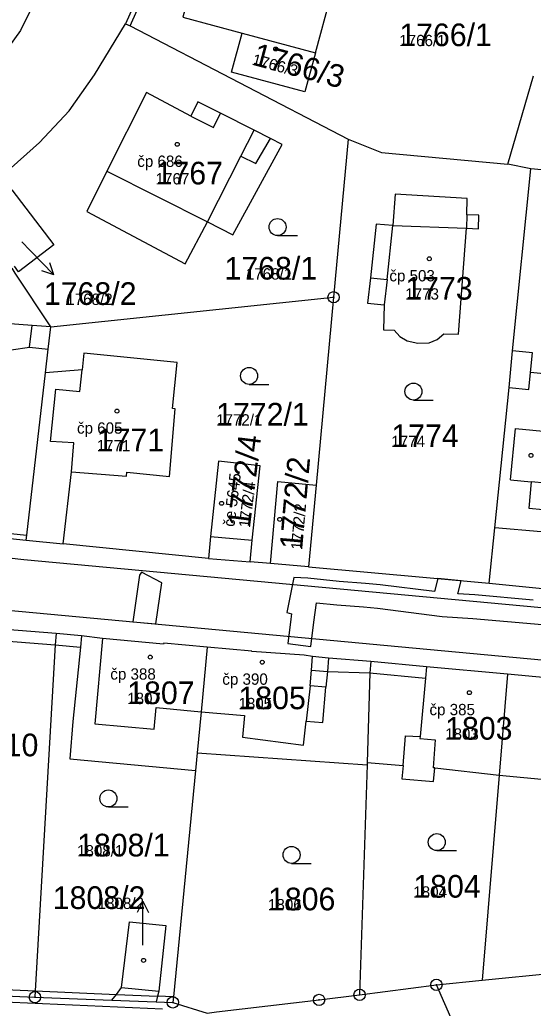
# Model space of a CAD drawing. Extents: x -763628 to -761565, y -976033 to -973833.
# Drawn here: x -762652.5 to -762607.2, y -975047.2 to -974959.9 of the extents above; entities that cross this region are included whole.
import ezdxf

# ---------------------------------------------------------------- set-up
doc = ezdxf.new("R2010")
doc.units = 0
for name, color, linetype in [('KN_cisla parcel 1000', 7, 'Continuous'), ('KN_cisla parcel 500', 7, 'Continuous'), ('KN_cisla parcel znacky', 7, 'Continuous'), ('KN_cisla popisna 500', 7, 'Continuous'), ('KN_hranice parcel', 7, 'Continuous'), ('KN_vecna bremena', 7, 'Continuous'), ('KN_vnitrni kresba parcel', 7, 'Continuous'), ('KN_znacky bodu BP', 7, 'Continuous'), ('KN_znacky budov', 7, 'Continuous'), ('KN_znacky kultur', 7, 'Continuous')]:
    doc.layers.add(name, color=color, linetype=linetype)

msp = doc.modelspace()

# ---------------------------------------------------------------- linework, layer by layer
at = {"layer": 'KN_cisla parcel znacky'}
for p, q in [((-762652.3, -974979.55), (-762651.57, -974980.31)), ((-762651.57, -974980.31), (-762649.485, -974982.469)), ((-762649.485, -974982.469), (-762649.821, -974981.4)), ((-762649.485, -974982.469), (-762650.541, -974982.096)), ((-762641.61, -975037.759), (-762642.111, -975038.76)), ((-762641.61, -975040.76), (-762641.61, -975037.759)), ((-762641.61, -975037.759), (-762641.109, -975038.76)), ((-762641.61, -975041.65), (-762641.61, -975040.76))]:
    msp.add_line(p, q, dxfattribs=at)
at = {"layer": 'KN_hranice parcel'}
for p, q in [((-762626.38, -974962.86), (-762623.05, -974950.51)), ((-762632.85, -974961.11), (-762626.38, -974962.86)), ((-762609.38, -974972.7), (-762607.13, -974964.9)), ((-762623.5, -974970.47), (-762624.78, -974984.44)), ((-762607.35, -974973.1), (-762609.38, -974972.7)), ((-762608.97, -974989.16), (-762607.35, -974973.1)), ((-762591.78, -974974.67), (-762607.35, -974973.1)), ((-762649.75, -974987.06), (-762624.78, -974984.44)), ((-762624.78, -974984.44), (-762626.33, -975001.04)), ((-762649.98, -974989.04), (-762649.75, -974987.06)), ((-762650.22, -974991.13), (-762649.98, -974989.04)), ((-762626.33, -975001.04), (-762627, -975008.26)), ((-762651.91, -975005.9), (-762648.64, -975006.23)), ((-762635.83, -975007.51), (-762648.64, -975006.23)), ((-762635.83, -975007.51), (-762632.15, -975007.8)), ((-762630.36, -975007.96), (-762632.15, -975007.8)), ((-762627, -975008.26), (-762630.36, -975007.96)), ((-762627, -975008.26), (-762611.03, -975009.69)), ((-762611.03, -975009.69), (-762598.35, -975010.95)), ((-762647.03, -975014.35), (-762649.27, -975014.14)), ((-762609.41, -975017.74), (-762610.15, -975026.64)), ((-762636.83, -975024.67), (-762636.98, -975026.22)), ((-762636.83, -975024.67), (-762621.81, -975025.72)), ((-762621.81, -975025.72), (-762622.48, -975046.04)), ((-762621.8, -975025.52), (-762621.81, -975025.72)), ((-762610.15, -975026.64), (-762611.66, -975044.74)), ((-762611.66, -975044.74), (-762599.99, -975043.58)), ((-762622.48, -975046.04), (-762615.7, -975045.16)), ((-762615.7, -975045.16), (-762611.66, -975044.74)), ((-762654.5, -975046.09), (-762651.15, -975046.25)), ((-762651.15, -975046.25), (-762644.35, -975046.5)), ((-762644.35, -975046.5), (-762640.44, -975046.65)), ((-762640.44, -975046.65), (-762638.97, -975046.71)), ((-762638.97, -975046.71), (-762635.93, -975047.65))]:
    msp.add_line(p, q, dxfattribs=at)
for points in [[(-762648.9, -974932.49), (-762647.07, -974940.11), (-762646.77, -974947.81), (-762647.66, -974951.85), (-762650.44, -974956.88), (-762652.41, -974960.89), (-762654.56, -974963.82), (-762657.26, -974966.43), (-762660.11, -974968.6), (-762666.48, -974971.82), (-762673.43, -974973.84), (-762687.45, -974974.17)], [(-762639.15, -974945.03), (-762639.45, -974948.29), (-762640.2, -974952.44), (-762641.34, -974956.21), (-762643.15, -974960.3)], [(-762628.67, -974948.97), (-762633.9, -974947.63), (-762634.68, -974950.53), (-762635.55, -974950.3), (-762638.08, -974959.7), (-762632.85, -974961.11)], [(-762657.08, -974975.94), (-762653.8, -974973.5), (-762650.75, -974970.79), (-762648.12, -974967.97), (-762645.89, -974964.79), (-762643.15, -974960.3)], [(-762643.15, -974960.3), (-762642.74, -974960.48), (-762623.5, -974970.47)], [(-762626.38, -974962.86), (-762627.31, -974966.3), (-762633.78, -974964.56), (-762632.85, -974961.11)], [(-762646.56, -974976.86), (-762637.88, -974981.48), (-762635.91, -974977.79), (-762633.66, -974978.93), (-762629.33, -974970.94), (-762630.35, -974970.42), (-762631.79, -974969.69), (-762634.75, -974968.2), (-762636.75, -974967.19), (-762637.39, -974968.44), (-762641.3, -974966.36), (-762644.8, -974973.31), (-762646.56, -974976.86)], [(-762623.5, -974970.47), (-762620.54, -974971.67), (-762609.38, -974972.7)], [(-762656.02, -974977.14), (-762653.2, -974974.97), (-762649.47, -974979.81), (-762652.59, -974982.21), (-762652.94, -974981.7)], [(-762621.53, -974982.72), (-762621.77, -974984.95), (-762620.3, -974985.11), (-762620.38, -974987.32), (-762619.43, -974987.35), (-762618.94, -974987.9), (-762618.27, -974988.3), (-762617.35, -974988.5), (-762616.34, -974988.46), (-762615.62, -974988.16), (-762615.04, -974987.68), (-762613.76, -974987.7), (-762613.05, -974978.35), (-762611.99, -974978.39), (-762611.94, -974977.19), (-762613.01, -974977.15), (-762612.98, -974975.71), (-762619.35, -974975.35), (-762619.55, -974978.11), (-762621.02, -974977.98), (-762621.53, -974982.72)], [(-762657.08, -974975.94), (-762662.09, -974979.02), (-762676.26, -974981.94), (-762676.87, -974983.14), (-762677.18, -974983.74), (-762676.24, -974987.42), (-762675.18, -974990.94), (-762673.73, -974994.33), (-762671.73, -974997.43), (-762669.18, -974999.93), (-762666.16, -975002.21), (-762664.92, -975002.93), (-762661.75, -975004.41), (-762658.41, -975005.23), (-762651.91, -975005.9)], [(-762649.75, -974987.06), (-762652.88, -974982.31), (-762653.17, -974981.87)], [(-762649.75, -974987.06), (-762651.4, -974986.93), (-762663.15, -974986.05), (-762663.35, -974988.04), (-762663.61, -974990.73), (-762665.14, -974990.59), (-762665.28, -974992.33), (-762665.54, -974994.98), (-762664.04, -974995.12), (-762664.26, -974997.32), (-762654.19, -974998.35), (-762653.24, -974989.08), (-762651.62, -974988.86), (-762649.98, -974989.04)], [(-762648.64, -975006.23), (-762647.91, -974999.86), (-762643.07, -975000.23), (-762643.03, -974999.89), (-762639.27, -975000.26), (-762638.78, -974994.3), (-762639, -974994.28), (-762638.6, -974990.21), (-762646.83, -974989.37), (-762646.98, -974990.85), (-762650.22, -974991.13)], [(-762611.03, -975009.69), (-762610.54, -975004.8), (-762609.29, -974992.4), (-762608.97, -974989.16)], [(-762593.42, -974992.48), (-762607.4, -974991.08), (-762607.22, -974989.34), (-762608.97, -974989.16)], [(-762651.91, -975005.9), (-762651.86, -975005.45), (-762650.22, -974991.13)], [(-762632.15, -975007.8), (-762631.97, -975005.9), (-762631.27, -974999.33), (-762634.95, -974998.93), (-762635.66, -975005.57), (-762635.83, -975007.51)], [(-762630.36, -975007.96), (-762629.71, -975000.7), (-762626.33, -975001.04)], [(-762649.27, -975014.14), (-762653.75, -975013.77), (-762658.17, -975013.38), (-762660.06, -975013.05)], [(-762649.27, -975014.14), (-762649.35, -975015.14), (-762651.12, -975045.68), (-762651.15, -975046.25)], [(-762647.03, -975014.35), (-762647.13, -975015.35), (-762647.81, -975021.9), (-762648.06, -975025.2), (-762636.98, -975026.22)], [(-762635.93, -975015.35), (-762639.78, -975014.98), (-762639.79, -975015.08), (-762645.19, -975014.57), (-762647.03, -975014.35)], [(-762635.93, -975015.35), (-762636.48, -975021.04), (-762636.83, -975024.67)], [(-762621.5, -975016.61), (-762625.23, -975016.3), (-762626.63, -975016.18), (-762627.37, -975016.04), (-762632, -975015.73), (-762632, -975015.68), (-762635.93, -975015.35)], [(-762621.5, -975016.61), (-762621.59, -975017.6), (-762621.8, -975025.52)], [(-762609.41, -975017.74), (-762616.56, -975017.07), (-762621.5, -975016.61)], [(-762597.72, -975018.86), (-762598.52, -975018.79), (-762602.03, -975018.48), (-762603.42, -975018.36), (-762605.99, -975018.14), (-762605.98, -975018.04), (-762609.41, -975017.74)], [(-762610.15, -975026.64), (-762603, -975027.31), (-762599.45, -975027.65), (-762598.4, -975027.65), (-762597.72, -975018.86)], [(-762621.8, -975025.52), (-762618.64, -975025.78), (-762618.74, -975026.96), (-762615.95, -975027.2), (-762615.85, -975026), (-762610.15, -975026.64)], [(-762636.98, -975026.22), (-762638.92, -975046.23), (-762638.97, -975046.71)], [(-762644.35, -975046.5), (-762643.96, -975046), (-762643.49, -975045.4), (-762642.81, -975039.59), (-762639.59, -975039.93), (-762640.21, -975045.72), (-762640.32, -975046.17), (-762640.44, -975046.65)], [(-762602.49, -975075.24), (-762602.65, -975074.88), (-762615.7, -975045.16)], [(-762635.93, -975047.65), (-762635.11, -975047.55), (-762626.06, -975046.49), (-762622.48, -975046.04)]]:
    msp.add_lwpolyline(points, dxfattribs=at)
at = {"layer": 'KN_vecna bremena'}
msp.add_lwpolyline([(-762642.49, -975013.1), (-762640.46, -975013.29), (-762639.94, -975009.67), (-762641.74, -975008.71), (-762641.9, -975008.99)], close=True, dxfattribs=at)
for points in [[(-762615.57, -975009.28), (-762615.87, -975010.44), (-762620.67, -975009.83), (-762621.96, -975009.71), (-762624.29, -975009.53), (-762627.06, -975009.24), (-762628.29, -975009.2), (-762628.9, -975012.28), (-762628.48, -975012.39)], [(-762607.15, -975011.18), (-762612.32, -975010.73), (-762613.81, -975010.63), (-762613.51, -975009.47), (-762615.57, -975009.28)], [(-762628.48, -975012.39), (-762628.55, -975012.88), (-762628.82, -975015.03), (-762626.79, -975015.29), (-762626.53, -975013.14), (-762626.29, -975011.42), (-762624.48, -975011.61), (-762622.14, -975011.79), (-762620.9, -975011.91), (-762615.18, -975012.63), (-762612.48, -975012.81), (-762606.37, -975013.34)]]:
    msp.add_lwpolyline(points, dxfattribs=at)
at = {"layer": 'KN_vnitrni kresba parcel'}
for p, q in [((-762642.74, -974960.48), (-762640.93, -974956.39)), ((-762637.39, -974968.44), (-762635.39, -974969.46)), ((-762635.39, -974969.46), (-762634.75, -974968.2)), ((-762632.96, -974971.97), (-762631.79, -974969.69)), ((-762631.65, -974972.63), (-762630.35, -974970.42)), ((-762635.91, -974977.79), (-762632.96, -974971.97)), ((-762632.96, -974971.97), (-762631.65, -974972.63)), ((-762644.8, -974973.31), (-762635.91, -974977.79)), ((-762613.01, -974977.15), (-762613.05, -974978.35)), ((-762620.06, -974982.87), (-762619.55, -974978.11)), ((-762619.55, -974978.11), (-762613.05, -974978.35)), ((-762621.53, -974982.72), (-762620.06, -974982.87)), ((-762620.06, -974982.87), (-762620.3, -974985.11)), ((-762651.62, -974988.86), (-762651.4, -974986.93)), ((-762647.18, -974992.77), (-762646.98, -974990.85)), ((-762607.55, -974992.58), (-762607.4, -974991.08)), ((-762649.77, -974997.18), (-762649.31, -974992.55)), ((-762649.31, -974992.55), (-762647.18, -974992.77)), ((-762609.29, -974992.4), (-762607.55, -974992.58)), ((-762609.15, -975000.57), (-762608.73, -974996.04)), ((-762608.73, -974996.04), (-762605.66, -974996.32)), ((-762647.72, -974997.31), (-762649.77, -974997.18)), ((-762647.8, -974998.38), (-762647.72, -974997.31)), ((-762647.91, -974999.86), (-762647.8, -974998.38)), ((-762609.15, -975000.57), (-762607.34, -975000.73)), ((-762607.34, -975000.73), (-762607.55, -975003.07)), ((-762606.07, -975000.86), (-762607.34, -975000.73)), ((-762607.55, -975003.07), (-762606.28, -975003.19)), ((-762658.3, -975004.78), (-762651.86, -975005.45)), ((-762606.46, -975005.17), (-762610.54, -975004.8)), ((-762635.66, -975005.57), (-762631.97, -975005.9)), ((-762658.62, -975006.91), (-762652.12, -975007.59)), ((-762652.12, -975007.59), (-762561.36, -975016.05)), ((-762653.54, -975012.07), (-762561.7, -975020.64)), ((-762653.83, -975014.77), (-762649.35, -975015.14)), ((-762645.19, -975014.57), (-762645.86, -975022.11)), ((-762649.35, -975015.14), (-762647.13, -975015.35)), ((-762626.73, -975017.37), (-762626.63, -975016.18)), ((-762625.23, -975016.3), (-762625.33, -975017.49)), ((-762626.85, -975018.76), (-762626.73, -975017.37)), ((-762626.73, -975017.37), (-762625.33, -975017.49)), ((-762616.56, -975017.07), (-762616.65, -975018.07)), ((-762625.33, -975017.49), (-762625.45, -975018.88)), ((-762625.33, -975017.49), (-762621.59, -975017.6)), ((-762621.59, -975017.6), (-762616.65, -975018.07)), ((-762616.65, -975018.07), (-762617.13, -975023.24)), ((-762626.85, -975018.76), (-762627.19, -975021.87)), ((-762625.45, -975018.88), (-762626.85, -975018.76)), ((-762625.72, -975021.98), (-762625.45, -975018.88)), ((-762640.62, -975022.58), (-762640.45, -975020.68)), ((-762640.45, -975020.68), (-762636.48, -975021.04)), ((-762636.48, -975021.04), (-762632.64, -975021.38)), ((-762632.64, -975021.38), (-762632.81, -975023.28)), ((-762645.86, -975022.11), (-762640.62, -975022.58)), ((-762627.42, -975023.99), (-762627.19, -975021.87)), ((-762627.19, -975021.87), (-762625.72, -975021.98)), ((-762632.81, -975023.28), (-762627.42, -975023.99)), ((-762618.64, -975025.78), (-762618.42, -975023.16)), ((-762618.42, -975023.16), (-762617.13, -975023.24)), ((-762617.13, -975023.24), (-762617.15, -975023.41)), ((-762617.15, -975023.41), (-762615.8, -975023.53)), ((-762615.8, -975023.53), (-762615.98, -975025.99)), ((-762615.85, -975026), (-762615.98, -975025.99)), ((-762639.87, -975047.32), (-762707.24, -975044.22)), ((-762643.49, -975045.4), (-762640.21, -975045.72)), ((-762654.45, -975045.53), (-762651.12, -975045.68)), ((-762651.12, -975045.68), (-762643.96, -975046)), ((-762643.96, -975046), (-762640.32, -975046.17)), ((-762638.92, -975046.23), (-762640.32, -975046.17))]:
    msp.add_line(p, q, dxfattribs=at)
at = {"layer": 'KN_znacky bodu BP'}
for centre, radius in [((-762624.78, -974984.44), 0.5), ((-762624.78, -974984.44), 0.0303), ((-762615.7, -975045.16), 0.5), ((-762615.7, -975045.16), 0.0303), ((-762651.15, -975046.25), 0.5), ((-762651.15, -975046.25), 0.0303), ((-762638.97, -975046.71), 0.5), ((-762626.06, -975046.49), 0.5), ((-762622.48, -975046.04), 0.5), ((-762622.48, -975046.04), 0.0303), ((-762638.97, -975046.71), 0.0303), ((-762626.06, -975046.49), 0.0303)]:
    msp.add_circle(centre, radius, dxfattribs=at)
at = {"layer": 'KN_znacky budov'}
for centre in [(-762629.887, -974962.519), (-762638.587, -974970.939), (-762616.327, -974981.049), (-762643.907, -974994.499), (-762607.347, -974998.409), (-762634.667, -975002.639), (-762629.527, -975004.059), (-762640.967, -975016.219), (-762631.077, -975016.669), (-762612.787, -975019.359), (-762641.557, -975042.999)]:
    msp.add_circle(centre, 0.175, dxfattribs=at)
at = {"layer": 'KN_znacky kultur'}
for p, q in [((-762629.723, -974978.99), (-762627.973, -974978.99)), ((-762632.233, -974992.14), (-762630.483, -974992.14)), ((-762617.723, -974993.52), (-762615.973, -974993.52)), ((-762644.663, -975029.45), (-762642.913, -975029.45)), ((-762615.663, -975033.31), (-762613.913, -975033.31)), ((-762628.493, -975034.43), (-762626.743, -975034.43))]:
    msp.add_line(p, q, dxfattribs=at)
for centre in [(-762629.723, -974978.24), (-762632.233, -974991.39), (-762617.723, -974992.77), (-762644.663, -975028.7), (-762615.663, -975032.56), (-762628.493, -975033.68)]:
    msp.add_circle(centre, 0.75, dxfattribs=at)

# ---------------------------------------------------------------- texts
at = {"layer": 'KN_cisla parcel 1000'}
for s, p in [('1766/1', (-762618.98, -974962.27)), ('1767', (-762640.49, -974974.48)), ('1768/1', (-762634.411, -974982.88)), ('1768/2', (-762650.359, -974985.12)), ('1773', (-762618.45, -974984.65)), ('1772/1', (-762635.15, -974995.77)), ('1771', (-762645.69, -974998.05)), ('1774', (-762619.68, -974997.67)), ('1807', (-762643, -975020.37)), ('1805', (-762633.18, -975020.82)), ('1803', (-762614.93, -975023.51)), ('1810', (-762656.79, -975024.98)), ('1808/1', (-762647.43, -975033.82)), ('1804', (-762617.74, -975037.46)), ('1808/2', (-762649.575, -975038.46)), ('1806', (-762630.57, -975038.58))]:
    msp.add_text(s, height=2, dxfattribs=at).set_placement(p)
for s, rotation, p in [('1766/3', 345, (-762632.044, -974963.894)), ('1772/4', 83, (-762632.166, -975004.842)), ('1772/2', 85, (-762627.556, -975006.778))]:
    msp.add_text(s, height=2, rotation=rotation, dxfattribs=at).set_placement(p)
at = {"layer": 'KN_cisla parcel 500'}
for s, p in [('1766/1', (-762618.98, -974962.27)), ('1767', (-762640.49, -974974.48)), ('1768/1', (-762632.527, -974982.88)), ('1768/2', (-762648.376, -974985.12)), ('1773', (-762618.45, -974984.65)), ('1772/1', (-762635.15, -974995.77)), ('1771', (-762645.69, -974998.05)), ('1774', (-762619.68, -974997.67)), ('1807', (-762643, -975020.37)), ('1805', (-762633.18, -975020.82)), ('1803', (-762614.93, -975023.51)), ('1808/1', (-762647.43, -975033.82)), ('1804', (-762617.74, -975037.46)), ('1808/2', (-762645.608, -975038.46)), ('1806', (-762630.57, -975038.58))]:
    msp.add_text(s, height=1, dxfattribs=at).set_placement(p)
for s, rotation, p in [('1766/3', 345, (-762632.044, -974963.894)), ('1772/4', 83, (-762632.166, -975004.842)), ('1772/2', 85, (-762627.556, -975006.778))]:
    msp.add_text(s, height=1, rotation=rotation, dxfattribs=at).set_placement(p)
at = {"layer": 'KN_cisla popisna 500'}
for s, p in [('čp 686', (-762642.111, -974972.931)), ('čp 503', (-762619.851, -974983.041)), ('čp 605', (-762647.431, -974996.491)), ('čp 388', (-762644.491, -975018.211)), ('čp 390', (-762634.601, -975018.661)), ('čp 385', (-762616.311, -975021.351))]:
    msp.add_text(s, height=1, dxfattribs=at).set_placement(p)
msp.add_text('če 5645', height=1, rotation=83, dxfattribs=at).set_placement((-762633.537, -975004.753))

doc.saveas('drawing.dxf')
